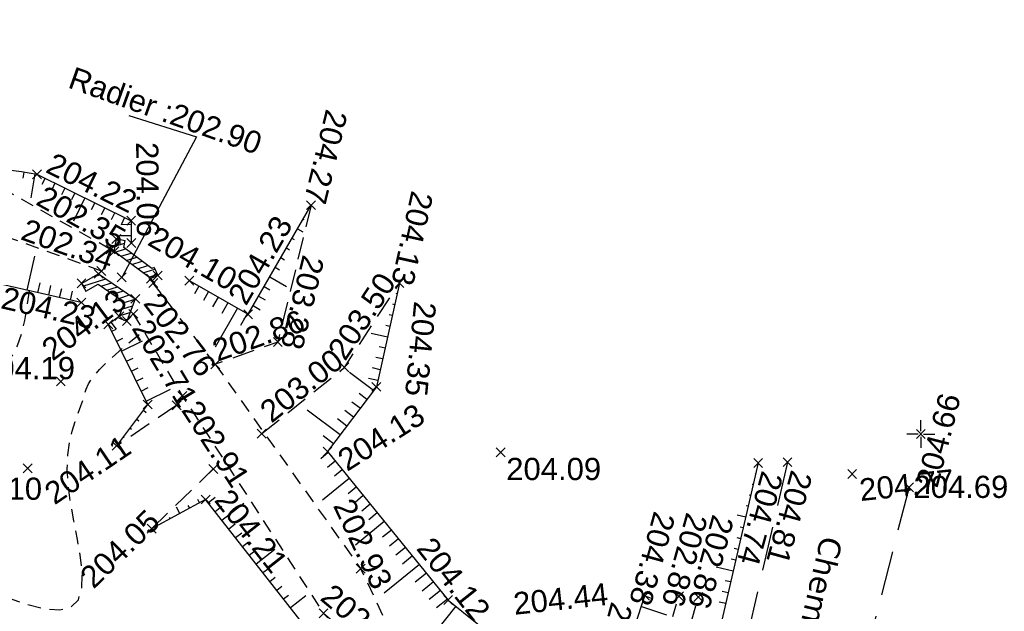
# Model space of a CAD drawing. Extents: x 1616800 to 1632437, y 2248456 to 2251974.
# Tile 275 of 399: x 1618351 to 1618395, y 2251493 to 2251520. Entities that reach past the tile are written whole.
import ezdxf
from ezdxf.enums import TextEntityAlignment as Align

# ---------------------------------------------------------------- set-up
doc = ezdxf.new("R2010")
doc.units = 0
doc.header["$LTSCALE"] = 2
doc.header["$PDMODE"] = 3
doc.header["$PDSIZE"] = 0.2
for name, pattern in [('CHEMIN', [1.5, 1, -0.5]), ('CONTINU', [0]), ('DISCONTINUOUS', [0.75, 0.5, -0.25]), ('FOSSE', [0.5, 0.3, -0.2])]:
    doc.linetypes.add(name, pattern=pattern)
doc.layers.get('0').update_dxf_attribs({"linetype": 'CONTINUOUS'})
for name, color, linetype in [('X-PTS TOPO-TEXTE TOPOALT', 8, 'CONTINUOUS'), ('X-PTS TOPO-TOPOPOINT', 8, 'CONTINUOUS'), ('Y-FDP TOPO-CN_1_00', 8, 'FOSSE'), ('Y-FDP TOPO-TOP_AXE_FOSSE', 8, 'CONTINUOUS'), ('Y-FDP TOPO-TOP_BARBULE', 8, 'CONTINUOUS'), ('Y-FDP TOPO-TOP_BATI', 8, 'CONTINUOUS'), ('Y-FDP TOPO-TOP_BORNE', 8, 'CONTINUOUS'), ('Y-FDP TOPO-TOP_TALUS', 8, 'CONTINUOUS'), ('Y-FDP TOPO-TOP_TALUS_PIED', 8, 'CONTINUOUS'), ('Y-FDP TOPO-TOP_VOIRIE', 8, 'CHEMIN'), ('Y-RESEAU EXISTANT FDP-TOP_PLUVIAL_TEXTE', 96, 'CONTINUOUS')]:
    doc.layers.add(name, color=color, linetype=linetype)
doc.styles.add('Arial 1.5', font='arial.ttf', dxfattribs={"width": 0.99, "height": 0.75})
doc.styles.get("Standard").update_dxf_attribs({"font": 'arial.ttf'})
doc.styles.add('Verdana 2.0', font='verdana.ttf', dxfattribs={"width": 0.99, "height": 2})

# ---------------------------------------------------------------- blocks, each defined once
blk = doc.blocks.new('TCPOINT_2')
at = {"color": 0}
blk.add_point((0, 0), dxfattribs=at)
at = {"layer": 'X-PTS TOPO-TEXTE TOPOALT'}
blk.add_attdef('ALT', (0.25, 0.25), '', height=0.75, dxfattribs=at)
blk = doc.blocks.new('TCPOINT')
at = {"color": 0}
blk.add_point((0, 0), dxfattribs=at)
at = {"layer": 'X-PTS TOPO-TEXTE TOPOALT'}
blk.add_attdef('ALT', text='', height=0.75, dxfattribs=at).set_placement((0.25, -0.25), align=Align.TOP_LEFT)
blk = doc.blocks.new('TCPOINT_C')
at = {"color": 0}
blk.add_point((0, 0), dxfattribs=at)
at = {"layer": 'X-PTS TOPO-TEXTE TOPOALT'}
blk.add_attdef('ALT', text='', height=0.75, dxfattribs=at).set_placement((0.5, 0.09), align=Align.MIDDLE_LEFT)
blk = doc.blocks.new('T007')
at = {"color": 0}
for p, q in [((0, 0.125), (0, 0.625)), ((-0.125, 0), (-0.625, 0)), ((0, 0), (0, 0)), ((0.125, 0), (0.625, 0)), ((0, -0.125), (0, -0.625))]:
    blk.add_line(p, q, dxfattribs=at)

msp = doc.modelspace()

# ---------------------------------------------------------------- hatches: boundary and pattern name
at = {"layer": 'Y-FDP TOPO-TOP_BATI'}
h = msp.add_hatch(dxfattribs=at)
h.set_pattern_fill('ANSI31', color=256, scale=0.08, angle=332.55286)
h.set_pattern_definition([(17.55286099, (1045325.82788, 2127100.57533), (-0.07660261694, 0.24217316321), [])])
h.paths.add_polyline_path([(1618357.1723, 2251508.965), (1618357.3371, 2251508.6005), (1618357.0251, 2251508.4595), (1618355.3801, 2251509.6865), (1618355.4771, 2251510.2445), (1618355.8712, 2251510.176), (1618355.8163, 2251509.8601), (1618357.0752, 2251508.9211)])
h = msp.add_hatch(dxfattribs=at)
h.set_pattern_fill('ANSI31', color=256, scale=0.08, angle=332.55286)
h.set_pattern_definition([(17.552861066, (1045325.82805, 2127100.57458), (-0.07660261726, 0.24217316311), [])])
h.paths.add_polyline_path([(1618355.5728, 2251506.6898), (1618355.9471, 2251506.5485), (1618356.3251, 2251507.5495), (1618354.6781, 2251508.6775), (1618353.9041, 2251508.2465), (1618354.0987, 2251507.897), (1618354.6563, 2251508.2075), (1618355.8399, 2251507.3969)])

# ---------------------------------------------------------------- linework, layer by layer
at = {"layer": 'Y-FDP TOPO-CN_1_00', "linetype": 'FOSSE', "flags": 128}
msp.add_lwpolyline([(1618351.5509, 2251507.9172), (1618351.4518, 2251507.228), (1618351.3402, 2251506.5744), (1618351.2004, 2251505.972), (1618351.017, 2251505.4358), (1618350.7743, 2251504.9812), (1618350.4569, 2251504.6235), (1618350.0492, 2251504.378), (1618349.5356, 2251504.2599), (1618348.9071, 2251504.278), (1618348.1804, 2251504.4142), (1618347.3787, 2251504.644), (1618346.5251, 2251504.9428), (1618345.6429, 2251505.2861), (1618344.7552, 2251505.6493), (1618343.8852, 2251506.0078), (1618343.0562, 2251506.337), (1618342.284, 2251506.6168), (1618341.5548, 2251506.8443), (1618340.8479, 2251507.0211), (1618340.1421, 2251507.1487), (1618339.4166, 2251507.2288), (1618338.6504, 2251507.2629), (1618337.8225, 2251507.2525), (1618336.9119, 2251507.1993), (1618335.9085, 2251507.1045), (1618334.8456, 2251506.9686), (1618333.7673, 2251506.7915), (1618332.7178, 2251506.5734), (1618331.7412, 2251506.3145), (1618330.8816, 2251506.0148), (1618330.1831, 2251505.6745), (1618329.6899, 2251505.2935), (1618329.4355, 2251504.8732), (1618329.4108, 2251504.419), (1618329.5962, 2251503.9375), (1618329.9719, 2251503.4351), (1618330.5183, 2251502.9184), (1618331.2158, 2251502.394), (1618332.0446, 2251501.8685), (1618332.985, 2251501.3483), (1618334.0162, 2251500.8395), (1618335.1124, 2251500.3464), (1618336.2464, 2251499.8725), (1618337.3914, 2251499.4217), (1618338.5202, 2251498.9976), (1618339.6059, 2251498.604), (1618340.6214, 2251498.2445), (1618341.5396, 2251497.9229), (1618342.343, 2251497.64), (1618343.0511, 2251497.3859), (1618343.6932, 2251497.1476), (1618344.2982, 2251496.9123), (1618344.8953, 2251496.6671), (1618345.5135, 2251496.3993), (1618346.1819, 2251496.0959), (1618346.9296, 2251495.744), (1618347.7743, 2251495.3388), (1618348.6883, 2251494.9067), (1618349.6329, 2251494.482), (1618350.5688, 2251494.099), (1618351.4574, 2251493.7923), (1618352.2595, 2251493.596), (1618352.9362, 2251493.5445), (1618353.4485, 2251493.6723), (1618353.77, 2251494.0017), (1618353.9236, 2251494.5077), (1618353.9449, 2251495.1532), (1618353.8693, 2251495.9014), (1618353.7322, 2251496.7151), (1618353.569, 2251497.5575), (1618353.4154, 2251498.3915), (1618353.3067, 2251499.1801), (1618353.2699, 2251499.8934), (1618353.2982, 2251500.5295), (1618353.3765, 2251501.0933), (1618353.4894, 2251501.5901), (1618353.6219, 2251502.0249), (1618353.7585, 2251502.4028), (1618353.8842, 2251502.7289), (1618353.9836, 2251503.0082), (1618354.0509, 2251503.2497), (1618354.1172, 2251503.4779), (1618354.223, 2251503.7211), (1618354.4088, 2251504.0077), (1618354.7149, 2251504.366), (1618355.1819, 2251504.8243), (1618355.8502, 2251505.411), (1618356.7603, 2251506.1544)], dxfattribs=at)
at = {"layer": 'Y-FDP TOPO-TOP_AXE_FOSSE', "linetype": 'FOSSE', "elevation": 201.34, "flags": 128}
for points in [[(1618355.2226, 2251509.778), (1618350.5176, 2251512.426), (1618338.2676, 2251511.522), (1618326.6046, 2251512.662), (1618311.1626, 2251512.362), (1618295.3906, 2251513.163), (1618277.4086, 2251514.194), (1618261.5316, 2251515.05), (1618244.4116, 2251515.657), (1618231.3136, 2251517.128), (1618212.6086, 2251517.505), (1618193.5646, 2251517.545), (1618178.2696, 2251517.781), (1618159.3286, 2251517.343), (1618137.2536, 2251516.031), (1618128.9686, 2251514.335), (1618112.8236, 2251509.235), (1618098.5046, 2251503.697), (1618085.0266, 2251498.014)], [(1618354.8056, 2251508.803), (1618349.8726, 2251510.579), (1618338.0986, 2251510.157), (1618325.6466, 2251510.931), (1618311.1146, 2251511.164), (1618295.0476, 2251511.946), (1618277.4166, 2251513.214), (1618261.4786, 2251513.895), (1618244.5606, 2251514.386), (1618231.6336, 2251515.978), (1618212.6496, 2251515.981), (1618193.5496, 2251516.442), (1618178.1656, 2251516.697), (1618159.3356, 2251516.241), (1618137.5336, 2251514.851), (1618129.1146, 2251513.005), (1618113.3476, 2251508.019), (1618098.9206, 2251502.138), (1618085.8126, 2251496.752)], [(1618359.9356, 2251504.603), (1618357.1416, 2251508.263)], [(1618356.2419, 2251506.8734), (1618358.4472, 2251503.1847), (1618364.8068, 2251493.389), (1618366.7722, 2251491.7414), (1618371.3508, 2251487.3641), (1618377.5657, 2251486.6713), (1618380.2615, 2251488.9801), (1618381.6786, 2251494.1187)], [(1618359.9356, 2251504.603), (1618359.9356, 2251504.603), (1618366.4774, 2251495.4035), (1618367.5282, 2251493.1718), (1618371.7349, 2251488.8879), (1618377.8166, 2251488.0197), (1618379.3457, 2251489.3409), (1618380.8065, 2251494.151)]]:
    msp.add_lwpolyline(points, dxfattribs=at)
at = {"layer": 'Y-FDP TOPO-TOP_BARBULE'}
for p, q in [((1618351.3176, 2251513.26), (1618351.2727, 2251512.9771)), ((1618351.8108, 2251513.1778), (1618351.6229, 2251512.0999)), ((1618352.2677, 2251512.9826), (1618352.1246, 2251512.6931)), ((1618352.7159, 2251512.7611), (1618352.5701, 2251512.4658)), ((1618353.1642, 2251512.5396), (1618353.0155, 2251512.2386)), ((1618353.6125, 2251512.3181), (1618353.4609, 2251512.0113)), ((1618354.0607, 2251512.0966), (1618353.5459, 2251511.0546)), ((1618354.509, 2251511.8752), (1618354.3517, 2251511.5568)), ((1618354.9573, 2251511.6537), (1618354.7971, 2251511.3295)), ((1618355.4055, 2251511.4322), (1618355.2425, 2251511.1022)), ((1618364.1328, 2251511.5752), (1618364.1465, 2251511.5673)), ((1618355.8538, 2251511.2107), (1618355.694, 2251510.8873)), ((1618356.1462, 2251510.8914), (1618355.694, 2251510.8873)), ((1618363.8831, 2251511.142), (1618363.9273, 2251511.1165)), ((1618363.6334, 2251510.7088), (1618363.8822, 2251510.5654)), ((1618356.1507, 2251510.3914), (1618355.674, 2251510.3871)), ((1618363.3838, 2251510.2755), (1618363.4889, 2251510.215)), ((1618363.1341, 2251509.8423), (1618363.2697, 2251509.7642)), ((1618351.4614, 2251507.9375), (1618351.8083, 2251509.4682)), ((1618362.8845, 2251509.4091), (1618363.0504, 2251509.3135)), ((1618362.6348, 2251508.9759), (1618362.8312, 2251508.8627)), ((1618351.949, 2251507.827), (1618352.0498, 2251508.2718)), ((1618362.3852, 2251508.5427), (1618363.1413, 2251508.107)), ((1618352.4367, 2251507.7165), (1618352.5342, 2251508.1468)), ((1618352.9243, 2251507.606), (1618353.0186, 2251508.0219)), ((1618353.412, 2251507.4955), (1618353.5029, 2251507.897)), ((1618359.1976, 2251508.1227), (1618358.9972, 2251507.7725)), ((1618359.6315, 2251507.8743), (1618359.406, 2251507.4802)), ((1618362.1355, 2251508.1095), (1618362.3928, 2251507.9612)), ((1618368.1171, 2251507.7749), (1618368.0731, 2251507.7847)), ((1618360.0655, 2251507.6259), (1618359.8148, 2251507.188)), ((1618360.4994, 2251507.3776), (1618360.2236, 2251506.8957)), ((1618361.8859, 2251507.6763), (1618362.1736, 2251507.5105)), ((1618368.0087, 2251507.2868), (1618367.9207, 2251507.3064)), ((1618360.9334, 2251507.1292), (1618359.9303, 2251505.3765)), ((1618361.3674, 2251506.8809), (1618361.0624, 2251506.3479)), ((1618361.6362, 2251507.2431), (1618361.9544, 2251507.0597)), ((1618355.2358, 2251506.4922), (1618355.4667, 2251506.1816)), ((1618367.9002, 2251506.7987), (1618367.7682, 2251506.828)), ((1618355.2751, 2251506.0874), (1618355.4667, 2251506.1816)), ((1618367.6833, 2251505.8225), (1618366.9501, 2251505.9855)), ((1618367.7918, 2251506.3106), (1618367.6158, 2251506.3497)), ((1618355.4957, 2251505.6387), (1618355.77, 2251505.7736)), ((1618355.7164, 2251505.19), (1618356.6635, 2251505.6558)), ((1618367.5749, 2251505.3344), (1618367.3109, 2251505.3931)), ((1618355.937, 2251504.7413), (1618356.23, 2251504.8854)), ((1618367.4664, 2251504.8463), (1618367.1584, 2251504.9148)), ((1618356.1576, 2251504.2927), (1618356.4594, 2251504.4411)), ((1618367.0601, 2251503.4194), (1618365.9829, 2251504.2323)), ((1618367.358, 2251504.3582), (1618367.006, 2251504.4364)), ((1618356.3783, 2251503.844), (1618356.6889, 2251503.9967)), ((1618367.2495, 2251503.8701), (1618366.8283, 2251503.9637)), ((1618356.5989, 2251503.3953), (1618356.9184, 2251503.5524)), ((1618356.8195, 2251502.9466), (1618357.9139, 2251503.4847)), ((1618366.4578, 2251502.6212), (1618366.0859, 2251502.9018)), ((1618366.759, 2251503.0203), (1618366.4114, 2251503.2825)), ((1618356.6963, 2251502.5298), (1618356.8293, 2251502.4304)), ((1618365.5543, 2251501.4238), (1618364.0709, 2251502.5432)), ((1618366.1566, 2251502.222), (1618365.7603, 2251502.5211)), ((1618356.3968, 2251502.1295), (1618356.4966, 2251502.0548)), ((1618365.8554, 2251501.8229), (1618365.4348, 2251502.1403)), ((1618356.0973, 2251501.7291), (1618356.1638, 2251501.6793)), ((1618355.7978, 2251501.3287), (1618355.8311, 2251501.3038)), ((1618365.2531, 2251501.0247), (1618364.7837, 2251501.3789)), ((1618365.0222, 2251500.6268), (1618364.6786, 2251500.3476)), ((1618365.3375, 2251500.2388), (1618364.9879, 2251499.9547)), ((1618365.6528, 2251499.8508), (1618365.2972, 2251499.5618)), ((1618365.9682, 2251499.4627), (1618364.7628, 2251498.4833)), ((1618384.2627, 2251499.6722), (1618384.2399, 2251499.6774)), ((1618366.2835, 2251499.0747), (1618365.9159, 2251498.776)), ((1618384.1502, 2251499.185), (1618384.1046, 2251499.1955)), ((1618359.2215, 2251498.3644), (1618359.1431, 2251498.5094)), ((1618359.6131, 2251498.3699), (1618359.9248, 2251498.6143)), ((1618366.5988, 2251498.6867), (1618366.2252, 2251498.3831)), ((1618384.0377, 2251498.6978), (1618383.9692, 2251498.7136)), ((1618358.3419, 2251497.8888), (1618358.1871, 2251498.1751)), ((1618358.7817, 2251498.1266), (1618358.7193, 2251498.2421)), ((1618359.9216, 2251497.9764), (1618360.2249, 2251498.2142)), ((1618360.2301, 2251497.5829), (1618361.2129, 2251498.3535)), ((1618366.9141, 2251498.2986), (1618366.5346, 2251497.9902)), ((1618383.9252, 2251498.2106), (1618383.8339, 2251498.2317)), ((1618357.902, 2251497.651), (1618357.8716, 2251497.7073)), ((1618367.2295, 2251497.9106), (1618366.8439, 2251497.5973)), ((1618383.8127, 2251497.7235), (1618383.4321, 2251497.8114)), ((1618357.4622, 2251497.4132), (1618357.4478, 2251497.4399)), ((1618360.5386, 2251497.1894), (1618360.825, 2251497.414)), ((1618367.5448, 2251497.5225), (1618366.2396, 2251496.4619)), ((1618367.8601, 2251497.1345), (1618367.4626, 2251496.8115)), ((1618383.7002, 2251497.2363), (1618383.5632, 2251497.2679)), ((1618360.8471, 2251496.796), (1618361.125, 2251497.0139)), ((1618368.1754, 2251496.7465), (1618367.7709, 2251496.4178)), ((1618383.5877, 2251496.7491), (1618383.4278, 2251496.786)), ((1618361.1556, 2251496.4025), (1618361.4251, 2251496.6138)), ((1618361.7726, 2251495.6155), (1618362.6148, 2251496.2759)), ((1618368.4907, 2251496.3584), (1618368.0632, 2251496.011)), ((1618383.4752, 2251496.2619), (1618383.2925, 2251496.3041)), ((1618361.4641, 2251496.009), (1618361.7252, 2251496.2137)), ((1618368.8061, 2251495.9704), (1618368.3555, 2251495.6043)), ((1618383.3627, 2251495.7747), (1618383.1572, 2251495.8222)), ((1618362.0811, 2251495.222), (1618362.3253, 2251495.4135)), ((1618369.1214, 2251495.5824), (1618367.5428, 2251494.2996)), ((1618383.2502, 2251495.2876), (1618382.4889, 2251495.4634)), ((1618362.3896, 2251494.8286), (1618362.6254, 2251495.0134)), ((1618369.4367, 2251495.1943), (1618368.9401, 2251494.7908)), ((1618362.6981, 2251494.4351), (1618362.9254, 2251494.6133)), ((1618369.752, 2251494.8063), (1618369.2409, 2251494.391)), ((1618383.1377, 2251494.8004), (1618382.8865, 2251494.8584)), ((1618363.0065, 2251494.0416), (1618363.2255, 2251494.2132)), ((1618363.315, 2251493.6481), (1618364.0167, 2251494.1982)), ((1618370.0673, 2251494.4182), (1618369.565, 2251494.0101)), ((1618370.3827, 2251494.0302), (1618369.8891, 2251493.6291)), ((1618379.2752, 2251494.1698), (1618379.6104, 2251494.0586)), ((1618383.0252, 2251494.3132), (1618382.7511, 2251494.3765)), ((1618370.7637, 2251493.7083), (1618369.4091, 2251492.0226)), ((1618379.1178, 2251493.6952), (1618380.2445, 2251493.3215)), ((1618382.9127, 2251493.826), (1618382.6161, 2251493.8945))]:
    msp.add_line(p, q, dxfattribs=at)
at = {"layer": 'Y-FDP TOPO-TOP_BATI', "linetype": 'Continuous', "elevation": 201.34, "flags": 128}
for points in [[(1618357.3426, 2251508.601), (1618357.0306, 2251508.46), (1618355.3856, 2251509.687), (1618355.4826, 2251510.245)], [(1618357.1779, 2251508.9655), (1618357.0807, 2251508.9216), (1618355.8218, 2251509.8607), (1618355.8767, 2251510.1765)], [(1618353.9096, 2251508.247), (1618354.6836, 2251508.678), (1618356.3306, 2251507.55), (1618355.9526, 2251506.549)], [(1618354.1042, 2251507.8975), (1618354.6619, 2251508.2081), (1618355.8454, 2251507.3975), (1618355.5784, 2251506.6903)]]:
    msp.add_lwpolyline(points, dxfattribs=at)
at = {"layer": 'Y-FDP TOPO-TOP_BATI', "elevation": 201.34, "flags": 128}
for points in [[(1618355.4826, 2251510.245), (1618355.8767, 2251510.1765)], [(1618357.1779, 2251508.9655), (1618357.3426, 2251508.601)], [(1618353.9096, 2251508.247), (1618354.1042, 2251507.8975)], [(1618355.5784, 2251506.6903), (1618355.9526, 2251506.549)]]:
    msp.add_lwpolyline(points, dxfattribs=at)
at = {"layer": 'Y-FDP TOPO-TOP_TALUS', "linetype": 'CONTINU', "elevation": 201.34, "flags": 128}
for points in [[(1618081.0706, 2251497.688), (1618091.4756, 2251503.424), (1618104.2196, 2251507.444), (1618115.4646, 2251512.364), (1618126.6726, 2251514.982), (1618136.2346, 2251516.835), (1618138.9276, 2251518.305), (1618155.2106, 2251520.121), (1618168.0416, 2251519.698), (1618183.6686, 2251519.303), (1618198.6936, 2251518.911), (1618215.3066, 2251519.044), (1618230.3686, 2251518.608), (1618247.3316, 2251518.002), (1618262.9736, 2251516.903), (1618279.4486, 2251516.266), (1618296.3476, 2251515.209), (1618313.8416, 2251514.468), (1618330.0146, 2251513.73), (1618346.2456, 2251513.67, -0.0429542), (1618351.9066, 2251513.161), (1618356.1446, 2251511.067), (1618356.1536, 2251510.067)], [(1618384.3752, 2251500.1594), (1618381.5096, 2251487.7497, -0.27668), (1618380.0348, 2251486.2191), (1618378.0927, 2251485.4454), (1618379.0012, 2251482.9079), (1618378.7533, 2251480.8309)]]:
    msp.add_lwpolyline(points, format="xyb", dxfattribs=at)
for points in [[(1618353.8996, 2251507.385), (1618349.5086, 2251508.38), (1618337.9746, 2251508.579), (1618326.6246, 2251509.943), (1618311.4346, 2251509.894), (1618294.6756, 2251510.453), (1618277.2516, 2251512.211), (1618261.1336, 2251512.877), (1618244.1146, 2251513.357), (1618231.5876, 2251514.661), (1618212.4326, 2251514.939), (1618193.6916, 2251515.263), (1618177.9216, 2251515.418), (1618159.8516, 2251515.037), (1618138.0216, 2251513.327), (1618129.5686, 2251511.677), (1618114.0446, 2251506.711), (1618099.2836, 2251500.376), (1618086.7746, 2251494.915)], [(1618358.7636, 2251508.371), (1618361.4126, 2251506.855), (1618364.2456, 2251511.771)], [(1618355.4984, 2251500.9283), (1618356.8943, 2251502.7945), (1618355.1188, 2251506.4052), (1618355.6114, 2251506.7714)], [(1618377.3216, 2251481.0308), (1618375.5805, 2251485.2552), (1618370.9762, 2251486.1388), (1618364.2431, 2251492.4644), (1618359.4995, 2251498.5147), (1618357.065, 2251497.1984)]]:
    msp.add_lwpolyline(points, dxfattribs=at)
at = {"layer": 'Y-FDP TOPO-TOP_TALUS', "elevation": 201.34, "flags": 128}
msp.add_lwpolyline([(1618368.2256, 2251508.263), (1618367.1866, 2251503.587), (1618364.9863, 2251500.6711), (1618370.4195, 2251493.9849), (1618375.647, 2251489.7838, 0.3288549), (1618377.9344, 2251490.1276), (1618379.2797, 2251494.1833)], format="xyb", dxfattribs=at)
at = {"layer": 'Y-FDP TOPO-TOP_TALUS_PIED', "linetype": 'DISCONTINUOUS', "elevation": 201.34, "flags": 128}
for points in [[(1618364.2456, 2251511.771), (1618362.7496, 2251505.604), (1618359.9356, 2251504.603)], [(1618362.0256, 2251501.482), (1618365.7466, 2251504.462), (1618368.2256, 2251508.263)], [(1618358.1956, 2251502.7557), (1618355.4984, 2251500.9283)], [(1618357.065, 2251497.1984), (1618359.8458, 2251499.8892)]]:
    msp.add_lwpolyline(points, dxfattribs=at)
at = {"layer": 'Y-FDP TOPO-TOP_VOIRIE', "linetype": 'CHEMIN', "elevation": 201.34, "flags": 128}
for points in [[(1618385.6958, 2251500.1957), (1618382.768, 2251487.5502), (1618380.2154, 2251476.8918), (1618377.8702, 2251467.6791)], [(1618391.1682, 2251499.0647), (1618387.89, 2251486.336), (1618385.4369, 2251475.8929), (1618382.7472, 2251465.6372)]]:
    msp.add_lwpolyline(points, dxfattribs=at)
at = {"layer": 'Y-RESEAU EXISTANT FDP-TOP_PLUVIAL_TEXTE', "flags": 128}
msp.add_lwpolyline([(1618356.0367, 2251515.8131), (1618359.0811, 2251514.8505), (1618355.7226, 2251508.517)], dxfattribs=at)

# ---------------------------------------------------------------- block references
at = {"layer": 'X-PTS TOPO-TOPOPOINT'}
ref = msp.add_blockref('TCPOINT_2', (1618364.2456, 2251511.771, 204.27), dxfattribs=dict(at, rotation=256.3644962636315))
ref.add_attrib('ALT', '204.27', (1618364.9274, 2251516.1335, 204.27), dxfattribs={"layer": 'X-PTS TOPO-TEXTE TOPOALT', "height": 1, "rotation": 256.3645})
ref = msp.add_blockref('TCPOINT_2', (1618356.1446, 2251511.067, 204.06), dxfattribs=dict(at, rotation=270.5156480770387))
ref.add_attrib('ALT', '204.06', (1618356.3684, 2251514.6039, 204.06), dxfattribs={"layer": 'X-PTS TOPO-TEXTE TOPOALT', "height": 1, "rotation": 270.51565})
ref = msp.add_blockref('TCPOINT_2', (1618351.9066, 2251513.161, 204.22), dxfattribs=dict(at, rotation=333.7059769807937))
ref.add_attrib('ALT', '204.22', (1618352.2415, 2251513.2744, 204.22), dxfattribs={"layer": 'X-PTS TOPO-TEXTE TOPOALT', "height": 1, "rotation": 333.70598})
ref = msp.add_blockref('TCPOINT_C', (1618355.2226, 2251509.778, 202.35), dxfattribs=dict(at, rotation=330.6289503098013))
ref.add_attrib('ALT', '202.35', dxfattribs={"layer": 'X-PTS TOPO-TEXTE TOPOALT', "height": 1, "rotation": 330.62895}).set_placement((1618352.0456, 2251512.2594, 202.35), align=Align.MIDDLE_LEFT)
ref = msp.add_blockref('TCPOINT', (1618368.2256, 2251508.263, 204.13), dxfattribs=dict(at, rotation=257.4724896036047))
ref.add_attrib('ALT', '204.13', dxfattribs={"layer": 'X-PTS TOPO-TEXTE TOPOALT', "height": 1, "rotation": 257.47249}).set_placement((1618369.754, 2251512.2442, 204.13), align=Align.TOP_LEFT)
ref = msp.add_blockref('TCPOINT_C', (1618354.8056, 2251508.803, 202.34), dxfattribs=dict(at, rotation=340.1998899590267))
ref.add_attrib('ALT', '202.34', dxfattribs={"layer": 'X-PTS TOPO-TEXTE TOPOALT', "height": 1, "rotation": 340.19989}).set_placement((1618351.2882, 2251510.7146, 202.34), align=Align.MIDDLE_LEFT)
ref = msp.add_blockref('TCPOINT_2', (1618361.4126, 2251506.855, 204.23), dxfattribs=dict(at, rotation=60.04594704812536))
ref.add_attrib('ALT', '204.23', (1618361.3208, 2251507.1964, 204.23), dxfattribs={"layer": 'X-PTS TOPO-TEXTE TOPOALT', "height": 1, "rotation": 60.04595})
for name, p, rotation in [('TCPOINT', (1618355.4826, 2251510.245, 204.36), 80.13852642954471), ('TCPOINT_2', (1618356.1536, 2251510.067, 204.22), 270.5156480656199), ('TCPOINT', (1618355.3856, 2251509.687, 204.38), 80.13852640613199), ('TCPOINT', (1618354.6836, 2251508.678, 204.36), 325.5934741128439), ('TCPOINT', (1618357.0306, 2251508.46, 204.38), 323.2808655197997), ('TCPOINT', (1618357.3426, 2251508.601, 204.36), 24.31930872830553), ('TCPOINT', (1618353.9096, 2251508.247, 204.31), 29.11113988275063), ('TCPOINT', (1618356.3306, 2251507.55, 204.38), 69.31234144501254), ('TCPOINT_2', (1618355.6114, 2251506.7714, 204.05), 36.62171200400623), ('TCPOINT', (1618355.9526, 2251506.549, 204.29), 69.31234141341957), ('TCPOINT_2', (1618356.8943, 2251502.7945, 204.25), 296.1846580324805), ('TCPOINT', (1618358.1956, 2251502.7557, 203.03), 34.11841805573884), ('TCPOINT', (1618359.8458, 2251499.8892, 203.08), 44.05623010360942)]:
    msp.add_blockref(name, p, dxfattribs=dict(at, rotation=rotation))
ref = msp.add_blockref('TCPOINT_2', (1618358.7636, 2251508.371, 204.1), dxfattribs=dict(at, rotation=330.2178638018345))
ref.add_attrib('ALT', '204.10', (1618356.8277, 2251510.0061, 204.1), dxfattribs={"layer": 'X-PTS TOPO-TEXTE TOPOALT', "height": 1, "rotation": 330.21786})
ref = msp.add_blockref('TCPOINT', (1618362.7496, 2251505.604, 203.28), dxfattribs=dict(at, rotation=256.3644964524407))
ref.add_attrib('ALT', '203.28', dxfattribs={"layer": 'X-PTS TOPO-TEXTE TOPOALT', "height": 1, "rotation": 256.3645}).set_placement((1618364.8529, 2251509.3386, 203.28), align=Align.TOP_LEFT)
msp.add_blockref('TCPOINT', (1618355.7226, 2251508.517, 202.9), dxfattribs=at)
ref = msp.add_blockref('TCPOINT_C', (1618357.1416, 2251508.263, 202.76), dxfattribs=dict(at, rotation=307.3576787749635))
ref.add_attrib('ALT', '202.76', dxfattribs={"layer": 'X-PTS TOPO-TEXTE TOPOALT', "height": 1, "rotation": 307.35768}).set_placement((1618357.0534, 2251507.6398, 202.76), align=Align.MIDDLE_LEFT)
ref = msp.add_blockref('TCPOINT', (1618365.7466, 2251504.462, 203.5), dxfattribs=dict(at, rotation=56.88773848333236))
ref.add_attrib('ALT', '203.50', dxfattribs={"layer": 'X-PTS TOPO-TEXTE TOPOALT', "height": 1, "rotation": 56.88774}).set_placement((1618364.942, 2251505.2545, 203.5), align=Align.TOP_LEFT)
ref = msp.add_blockref('TCPOINT_2', (1618353.8996, 2251507.385, 204.23), dxfattribs=dict(at, rotation=347.2323978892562))
ref.add_attrib('ALT', '204.23', (1618350.2306, 2251507.1337, 204.23), dxfattribs={"layer": 'X-PTS TOPO-TEXTE TOPOALT', "height": 1, "rotation": 347.2324})
ref = msp.add_blockref('TCPOINT_2', (1618355.1188, 2251506.4052, 204.13), dxfattribs=dict(at, rotation=36.62171200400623))
ref.add_attrib('ALT', '204.13', (1618352.6082, 2251504.72, 204.13), dxfattribs={"layer": 'X-PTS TOPO-TEXTE TOPOALT', "height": 1, "rotation": 36.62171})
ref = msp.add_blockref('TCPOINT_2', (1618367.1866, 2251503.587, 204.35), dxfattribs=dict(at, rotation=264.3871044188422))
ref.add_attrib('ALT', '204.35', (1618368.8909, 2251507.4654, 204.35), dxfattribs={"layer": 'X-PTS TOPO-TEXTE TOPOALT', "height": 1, "rotation": 264.3871})
ref = msp.add_blockref('TCPOINT_C', (1618356.2419, 2251506.8734, 202.71), dxfattribs=dict(at, rotation=300.8738200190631))
ref.add_attrib('ALT', '202.71', dxfattribs={"layer": 'X-PTS TOPO-TEXTE TOPOALT', "height": 1, "rotation": 300.87382}).set_placement((1618356.5757, 2251506.4904, 202.71), align=Align.MIDDLE_LEFT)
ref = msp.add_blockref('TCPOINT', (1618359.9356, 2251504.603, 202.86), dxfattribs=dict(at, rotation=19.58156075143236))
ref.add_attrib('ALT', '202.86', dxfattribs={"layer": 'X-PTS TOPO-TEXTE TOPOALT', "height": 1, "rotation": 19.58156}).set_placement((1618359.6939, 2251505.6543, 202.86), align=Align.TOP_LEFT)
ref = msp.add_blockref('TCPOINT', (1618362.0256, 2251501.482, 203), dxfattribs=dict(at, rotation=38.6898406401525))
ref.add_attrib('ALT', '203.00', dxfattribs={"layer": 'X-PTS TOPO-TEXTE TOPOALT', "height": 1, "rotation": 38.68984}).set_placement((1618361.8378, 2251502.703, 203), align=Align.TOP_LEFT)
ref = msp.add_blockref('TCPOINT', (1618352.9816, 2251503.827, 204.19), dxfattribs=at)
ref.add_attrib('ALT', '204.19', dxfattribs={"layer": 'X-PTS TOPO-TEXTE TOPOALT', "height": 1, "rotation": 360}).set_placement((1618349.347, 2251504.9314, 204.19), align=Align.TOP_LEFT)
ref = msp.add_blockref('TCPOINT_C', (1618358.4472, 2251503.1847, 202.91), dxfattribs=dict(at, rotation=302.9924280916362))
ref.add_attrib('ALT', '202.91', dxfattribs={"layer": 'X-PTS TOPO-TEXTE TOPOALT', "height": 1, "rotation": 302.99243}).set_placement((1618358.795, 2251502.8144, 202.91), align=Align.MIDDLE_LEFT)
ref = msp.add_blockref('TCPOINT', (1618391.1682, 2251499.0647, 204.66), dxfattribs=dict(at, rotation=75.55803366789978))
ref.add_attrib('ALT', '204.66', dxfattribs={"layer": 'X-PTS TOPO-TEXTE TOPOALT', "height": 1, "rotation": 75.55803}).set_placement((1618391.4726, 2251499.2445, 204.66), align=Align.TOP_LEFT)
ref = msp.add_blockref('TCPOINT', (1618364.9863, 2251500.6711, 204.13), dxfattribs=dict(at, rotation=32.52520729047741))
ref.add_attrib('ALT', '204.13', dxfattribs={"layer": 'X-PTS TOPO-TEXTE TOPOALT', "height": 1, "rotation": 32.52521}).set_placement((1618365.3315, 2251500.5947, 204.13), align=Align.TOP_LEFT)
ref = msp.add_blockref('TCPOINT', (1618391.6966, 2251501.459, 204.69), dxfattribs=at)
ref.add_attrib('ALT', '204.69', dxfattribs={"layer": 'X-PTS TOPO-TEXTE TOPOALT', "height": 1, "rotation": 360}).set_placement((1618391.3655, 2251499.5841, 204.69), align=Align.TOP_LEFT)
ref = msp.add_blockref('TCPOINT', (1618355.4984, 2251500.9283, 204.11), dxfattribs=dict(at, rotation=34.11841805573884))
ref.add_attrib('ALT', '204.11', dxfattribs={"layer": 'X-PTS TOPO-TEXTE TOPOALT', "height": 1, "rotation": 34.11842}).set_placement((1618352.1347, 2251499.073, 204.11), align=Align.TOP_LEFT)
ref = msp.add_blockref('TCPOINT', (1618372.7836, 2251500.639, 204.09), dxfattribs=at)
ref.add_attrib('ALT', '204.09', dxfattribs={"layer": 'X-PTS TOPO-TEXTE TOPOALT', "height": 1, "rotation": 360}).set_placement((1618373.0336, 2251500.389, 204.09), align=Align.TOP_LEFT)
ref = msp.add_blockref('TCPOINT_2', (1618384.3752, 2251500.1594, 204.74), dxfattribs=dict(at, rotation=254.5813969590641))
ref.add_attrib('ALT', '204.74', (1618384.5498, 2251499.8519, 204.74), dxfattribs={"layer": 'X-PTS TOPO-TEXTE TOPOALT', "height": 1, "rotation": 254.5814})
ref = msp.add_blockref('TCPOINT_2', (1618385.6958, 2251500.1957, 204.81), dxfattribs=dict(at, rotation=254.5813969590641))
ref.add_attrib('ALT', '204.81', (1618385.8703, 2251499.8882, 204.81), dxfattribs={"layer": 'X-PTS TOPO-TEXTE TOPOALT', "height": 1, "rotation": 254.5814})
ref = msp.add_blockref('TCPOINT', (1618351.4916, 2251499.916, 204.1), dxfattribs=at)
ref.add_attrib('ALT', '204.10', dxfattribs={"layer": 'X-PTS TOPO-TEXTE TOPOALT', "height": 1, "rotation": 0}).set_placement((1618347.8639, 2251499.5005, 204.1), align=Align.TOP_LEFT)
ref = msp.add_blockref('TCPOINT', (1618388.6064, 2251499.6584, 204.77), dxfattribs=dict(at, rotation=6.050859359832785))
ref.add_attrib('ALT', '204.77', dxfattribs={"layer": 'X-PTS TOPO-TEXTE TOPOALT', "height": 1, "rotation": 6.05086}).set_placement((1618388.8813, 2251499.4361, 204.77), align=Align.TOP_LEFT)
ref = msp.add_blockref('TCPOINT_2', (1618359.4995, 2251498.5147, 204.21), dxfattribs=dict(at, rotation=308.097290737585))
ref.add_attrib('ALT', '204.21', (1618359.8505, 2251498.4722, 204.21), dxfattribs={"layer": 'X-PTS TOPO-TEXTE TOPOALT', "height": 1, "rotation": 308.09729})
ref = msp.add_blockref('TCPOINT_C', (1618366.4774, 2251495.4035, 202.93), dxfattribs=dict(at, rotation=295.211871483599))
ref.add_attrib('ALT', '202.93', dxfattribs={"layer": 'X-PTS TOPO-TEXTE TOPOALT', "height": 1, "rotation": 295.21187}).set_placement((1618365.6739, 2251498.4541, 202.93), align=Align.MIDDLE_LEFT)
ref = msp.add_blockref('TCPOINT_2', (1618357.065, 2251497.1984, 204.05), dxfattribs=dict(at, rotation=44.05623010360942))
ref.add_attrib('ALT', '204.05', (1618354.4513, 2251494.4509, 204.05), dxfattribs={"layer": 'X-PTS TOPO-TEXTE TOPOALT', "height": 1, "rotation": 44.05623})
ref = msp.add_blockref('TCPOINT', (1618379.2797, 2251494.1833, 204.38), dxfattribs=dict(at, rotation=254.5813969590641))
ref.add_attrib('ALT', '204.38', dxfattribs={"layer": 'X-PTS TOPO-TEXTE TOPOALT', "height": 1, "rotation": 254.5814}).set_placement((1618380.659, 2251497.7639, 204.38), align=Align.TOP_LEFT)
ref = msp.add_blockref('TCPOINT_C', (1618380.8065, 2251494.151, 202.86), dxfattribs=dict(at, rotation=254.5813969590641))
ref.add_attrib('ALT', '202.86', dxfattribs={"layer": 'X-PTS TOPO-TEXTE TOPOALT', "height": 1, "rotation": 254.5814}).set_placement((1618381.6381, 2251497.8419, 202.86), align=Align.MIDDLE_LEFT)
ref = msp.add_blockref('TCPOINT_C', (1618381.6786, 2251494.1187, 202.86), dxfattribs=dict(at, rotation=254.5813969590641))
ref.add_attrib('ALT', '202.86', dxfattribs={"layer": 'X-PTS TOPO-TEXTE TOPOALT', "height": 1, "rotation": 254.5814}).set_placement((1618382.8151, 2251497.7513, 202.86), align=Align.MIDDLE_LEFT)
ref = msp.add_blockref('TCPOINT', (1618370.4195, 2251493.9849, 204.12), dxfattribs=dict(at, rotation=308.4103484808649))
ref.add_attrib('ALT', '204.12', dxfattribs={"layer": 'X-PTS TOPO-TEXTE TOPOALT', "height": 1, "rotation": 308.41035}).set_placement((1618369.7328, 2251496.9183, 204.12), align=Align.TOP_LEFT)
ref = msp.add_blockref('TCPOINT_C', (1618364.8068, 2251493.389, 202.78), dxfattribs=dict(at, rotation=320.0265926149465))
ref.add_attrib('ALT', '202.78', dxfattribs={"layer": 'X-PTS TOPO-TEXTE TOPOALT', "height": 1, "rotation": 320.02659}).set_placement((1618364.9247, 2251494.403, 202.78), align=Align.MIDDLE_LEFT)
ref = msp.add_blockref('TCPOINT', (1618375.7644, 2251492.6262, 204.44), dxfattribs=dict(at, rotation=6.050859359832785))
ref.add_attrib('ALT', '204.44', dxfattribs={"layer": 'X-PTS TOPO-TEXTE TOPOALT', "height": 1, "rotation": 6.05086}).set_placement((1618373.3042, 2251494.315, 204.44), align=Align.TOP_LEFT)
ref = msp.add_blockref('TCPOINT', (1618377.9344, 2251490.1276, 204.49), dxfattribs=dict(at, rotation=254.5813969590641))
ref.add_attrib('ALT', '204.49', dxfattribs={"layer": 'X-PTS TOPO-TEXTE TOPOALT', "height": 1, "rotation": 254.5814}).set_placement((1618378.737, 2251493.6833, 204.49), align=Align.TOP_LEFT)
at = {"layer": 'Y-FDP TOPO-TOP_BORNE'}
msp.add_blockref('T007', (1618391.6966, 2251501.459, 201.34), dxfattribs=at)

# ---------------------------------------------------------------- texts
at = {"layer": 'Y-FDP TOPO-TOP_VOIRIE', "style": 'Verdana 2.0', "width": 0.99}
msp.add_text('Chemin      de        la         Landelle         Haute', height=1, rotation=256.78039, dxfattribs=at).set_placement((1618383.5837, 2251481.4672), align=Align.CENTER)
at = {"layer": 'Y-RESEAU EXISTANT FDP-TOP_PLUVIAL_TEXTE', "style": 'Arial 1.5', "width": 0.99}
msp.add_text('Radier :202.90', height=1, rotation=340.34913, dxfattribs=at).set_placement((1618357.6967, 2251516.0444, 201.34), align=Align.MIDDLE)

doc.saveas('drawing.dxf')
